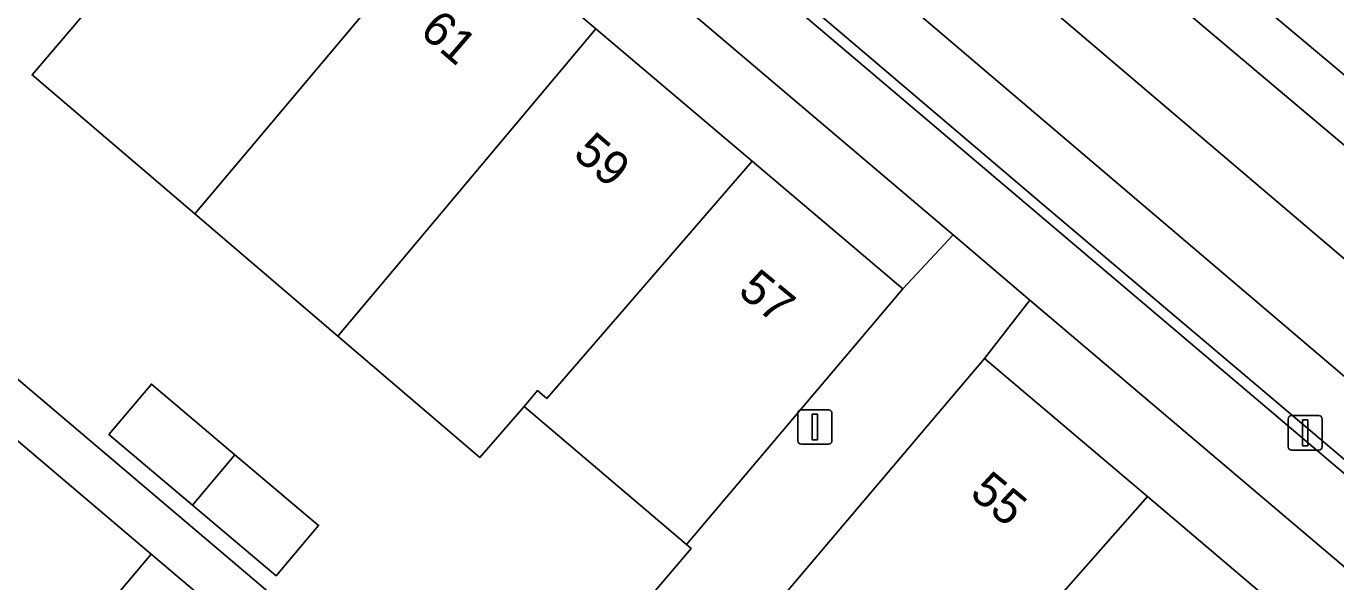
# Model space of a CAD drawing. Extents: x 156412 to 157779, y 382335 to 383768.
# Drawn here: x 156908.94 to 156946.93, y 382527.51 to 382543.62 of the extents above; entities that cross this region are included whole.
import ezdxf

# ---------------------------------------------------------------- set-up
doc = ezdxf.new("R2010")
doc.units = 0
for name, color, linetype in [('IMGEO_Berm_groen', 7, 'Continuous'), ('IMGEO_Erf', 7, 'Continuous'), ('IMGEO_Groenvoorziening', 7, 'Continuous'), ('IMGEO_Haag', 7, 'Continuous'), ('IMGEO_Lichtmast', 7, 'Continuous'), ('IMGEO_Oever', 7, 'Continuous'), ('IMGEO_Pand', 7, 'Continuous'), ('IMGEO_Pand_nummerreeks', 7, 'Continuous'), ('IMGEO_Parkeervlak_open', 7, 'Continuous'), ('IMGEO_Voetpad_open', 7, 'Continuous'), ('IMGEO_Waterloop', 7, 'Continuous')]:
    doc.layers.add(name, color=color, linetype=linetype)

msp = doc.modelspace()

# ---------------------------------------------------------------- linework, layer by layer
at = {"layer": 'IMGEO_Berm_groen'}
msp.add_lwpolyline([(156947.927, 382660.436), (156969.261, 382683.807), (156976.375, 382691.256), (156973.623, 382693.49), (156971.986, 382691.588), (156962.073, 382679.923), (156949.74, 382665.455), (156886.737, 382591.18), (156882.125, 382585.743), (156891.296, 382577.994), (156891.556, 382578.272), (156938.603, 382538.304), (156985.472, 382498.688), (156983.94, 382496.877), (156986.539, 382494.729), (156988.109, 382496.584), (156989.121, 382497.781), (156885.563, 382585.876), (156913.451, 382619.915)], close=True, dxfattribs=at)
at = {"layer": 'IMGEO_Erf'}
for points in [[(156921.309, 382547.072), (156925.465, 382543.547), (156929.993, 382539.707), (156934.364, 382536), (156935.828, 382537.574), (156891.803, 382574.898)], [(156895.919, 382544.208), (156922.464, 382521.705), (156928.221, 382528.476), (156928.09, 382528.588), (156923.378, 382532.595), (156922.1, 382531.118), (156917.979, 382534.634), (156913.831, 382538.175), (156909.108, 382542.206), (156910.737, 382544.115)], [(156981.989, 382498.437), (156938.049, 382535.675), (156936.736, 382533.985), (156941.459, 382529.981), (156945.561, 382526.504), (156949.974, 382522.763)]]:
    msp.add_lwpolyline(points, dxfattribs=at)
msp.add_lwpolyline([(156914.992, 382531.195), (156917.418, 382529.146), (156916.186, 382527.687), (156913.76, 382529.736), (156911.335, 382531.785), (156912.567, 382533.244)], close=True, dxfattribs=at)
at = {"layer": 'IMGEO_Groenvoorziening'}
for points in [[(156895.927, 382586.799), (156940.772, 382637.701), (156981.799, 382686.639), (156980.161, 382688.027), (156972.98, 382679.885), (156951.724, 382654.157), (156930.591, 382629.503), (156894.284, 382586.815), (156936.438, 382551.218), (156974.72, 382519.113), (156990.891, 382505.312), (156993.571, 382503.037), (156996.315, 382506.277), (156991.196, 382510.245)], [(156891.556, 382578.272), (156891.296, 382577.994), (156891.573, 382577.76), (156984.878, 382498.701), (156983.583, 382497.172), (156983.94, 382496.877), (156985.472, 382498.688), (156938.603, 382538.304)]]:
    msp.add_lwpolyline(points, close=True, dxfattribs=at)
at = {"layer": 'IMGEO_Haag'}
msp.add_lwpolyline([(156891.556, 382578.272), (156891.296, 382577.994), (156891.573, 382577.76), (156984.878, 382498.701), (156983.583, 382497.172), (156983.94, 382496.877), (156985.472, 382498.688), (156938.603, 382538.304)], close=True, dxfattribs=at)
at = {"layer": 'IMGEO_Lichtmast'}
for p, q in [((156931.32, 382531.598), (156931.32, 382532.398)), ((156931.32, 382532.398), (156931.32, 382531.598)), ((156931.42, 382532.498), (156932.21, 382532.498)), ((156932.21, 382532.498), (156931.42, 382532.498)), ((156932.31, 382532.398), (156932.31, 382531.598)), ((156932.31, 382531.598), (156932.31, 382532.398)), ((156945.543, 382531.428), (156945.543, 382532.228)), ((156945.543, 382532.228), (156945.543, 382531.428)), ((156945.643, 382532.328), (156946.433, 382532.328)), ((156946.433, 382532.328), (156945.643, 382532.328)), ((156946.533, 382532.228), (156946.533, 382531.428)), ((156946.533, 382531.428), (156946.533, 382532.228)), ((156932.21, 382531.498), (156931.42, 382531.498)), ((156931.42, 382531.498), (156932.21, 382531.498)), ((156946.433, 382531.328), (156945.643, 382531.328)), ((156945.643, 382531.328), (156946.433, 382531.328))]:
    msp.add_line(p, q, dxfattribs=at)
for points in [[(156931.74, 382532.373), (156931.89, 382532.373), (156931.89, 382531.623), (156931.74, 382531.623), (156931.74, 382532.373)], [(156945.963, 382532.203), (156946.113, 382532.203), (156946.113, 382531.453), (156945.963, 382531.453), (156945.963, 382532.203)]]:
    msp.add_lwpolyline(points, dxfattribs=at)
for centre, start, end in [((156931.42, 382532.398), 90, 180), ((156931.42, 382532.398), 90, 180), ((156932.21, 382532.398), 0, 90), ((156932.21, 382532.398), 360, 90), ((156945.643, 382532.228), 90, 180), ((156945.643, 382532.228), 90, 180), ((156946.433, 382532.228), 0, 90), ((156946.433, 382532.228), 360, 90), ((156931.42, 382531.598), 180, 270), ((156931.42, 382531.598), 180, 270), ((156932.21, 382531.598), 270, 0), ((156932.21, 382531.598), 270, 0), ((156945.643, 382531.428), 180, 270), ((156945.643, 382531.428), 180, 270), ((156946.433, 382531.428), 270, 0), ((156946.433, 382531.428), 270, 0)]:
    msp.add_arc(centre, 0.1, start, end, dxfattribs=at)
at = {"layer": 'IMGEO_Oever'}
for points in [[(156936.438, 382551.218), (156894.284, 382586.815), (156930.591, 382629.503), (156951.724, 382654.157), (156972.98, 382679.885), (156980.161, 382688.027), (156976.375, 382691.256), (156969.261, 382683.807), (156947.927, 382660.436), (156913.451, 382619.915), (156885.563, 382585.876), (156989.121, 382497.781), (156991.294, 382500.35), (156993.571, 382503.037), (156990.891, 382505.312), (156974.72, 382519.113)], [(156976.651, 382689.094), (156978.605, 382687.65), (156967.14, 382674.699), (156944.082, 382646.376), (156913.254, 382611.005), (156892.83, 382586.334), (156911.895, 382569.901), (156950.791, 382537.119), (156990.282, 382503.616), (156988.286, 382501.918), (156974.953, 382513.255), (156917.84, 382561.833), (156888.498, 382585.952), (156897.458, 382595.718), (156919.284, 382621.196), (156938.817, 382644.211)]]:
    msp.add_lwpolyline(points, close=True, dxfattribs=at)
at = {"layer": 'IMGEO_Pand'}
for points in [[(156915.447, 382540.092), (156921.309, 382547.072), (156916.585, 382551.078), (156910.737, 382544.115), (156909.108, 382542.206), (156913.831, 382538.175)], [(156925.465, 382543.547), (156921.309, 382547.072), (156915.447, 382540.092), (156913.831, 382538.175), (156917.979, 382534.634), (156919.611, 382536.577)], [(156929.993, 382539.707), (156925.465, 382543.547), (156919.611, 382536.577), (156917.979, 382534.634), (156922.1, 382531.118), (156923.378, 382532.595), (156923.767, 382533.052), (156924.035, 382532.824)], [(156929.993, 382539.707), (156924.035, 382532.824), (156923.767, 382533.052), (156923.378, 382532.595), (156928.09, 382528.588), (156934.364, 382536)], [(156935.57, 382523.04), (156935.444, 382523.146), (156941.459, 382529.981), (156936.736, 382533.985), (156930.077, 382526.127), (156934.798, 382522.117)], [(156914.992, 382531.195), (156912.567, 382533.244), (156911.335, 382531.785), (156913.76, 382529.736)], [(156914.992, 382531.195), (156913.76, 382529.736), (156916.186, 382527.687), (156917.418, 382529.146)], [(156935.57, 382523.04), (156939.675, 382519.56), (156945.561, 382526.504), (156941.459, 382529.981), (156935.444, 382523.146)]]:
    msp.add_lwpolyline(points, close=True, dxfattribs=at)
at = {"layer": 'IMGEO_Parkeervlak_open'}
msp.add_lwpolyline([(156904.984, 382534.738), (156901.814, 382530.975), (156909.391, 382524.55), (156912.564, 382528.308)], close=True, dxfattribs=at)
at = {"layer": 'IMGEO_Voetpad_open'}
for points in [[(156984.878, 382498.701), (156891.573, 382577.76), (156891.296, 382577.994), (156882.125, 382585.743), (156881.147, 382584.59), (156883.467, 382582.632), (156888.158, 382578.673), (156890.335, 382576.835), (156890.6, 382576.611), (156854.504, 382533.997), (156841.596, 382518.849), (156843.15, 382517.517), (156856.03, 382532.704), (156871.178, 382550.544), (156872.346, 382551.963), (156891.803, 382574.898), (156935.828, 382537.574), (156938.049, 382535.675), (156981.989, 382498.437)], [(156951.147, 382497.415), (156924.555, 382519.915), (156929.957, 382526.229), (156930.077, 382526.127), (156936.736, 382533.985), (156938.049, 382535.675), (156935.828, 382537.574), (156934.364, 382536), (156928.09, 382528.588), (156928.221, 382528.476), (156922.464, 382521.705), (156895.919, 382544.208)]]:
    msp.add_lwpolyline(points, dxfattribs=at)
for points in [[(156901.814, 382530.975), (156900.442, 382532.138), (156892.782, 382538.633), (156895.977, 382542.378), (156903.657, 382535.864), (156904.984, 382534.738), (156912.564, 382528.308), (156913.885, 382527.187), (156921.57, 382520.669), (156918.399, 382516.912), (156910.764, 382523.386), (156909.391, 382524.55)], [(156913.885, 382527.187), (156912.564, 382528.308), (156909.391, 382524.55), (156910.764, 382523.386)]]:
    msp.add_lwpolyline(points, close=True, dxfattribs=at)
at = {"layer": 'IMGEO_Waterloop'}
msp.add_lwpolyline([(156976.651, 382689.094), (156938.817, 382644.211), (156919.284, 382621.196), (156897.458, 382595.718), (156888.498, 382585.952), (156917.84, 382561.833), (156974.953, 382513.255), (156988.286, 382501.918), (156990.282, 382503.616), (156950.791, 382537.119), (156911.895, 382569.901), (156892.83, 382586.334), (156913.254, 382611.005), (156944.082, 382646.376), (156967.14, 382674.699), (156978.605, 382687.65)], close=True, dxfattribs=at)

# ---------------------------------------------------------------- texts
at = {"layer": 'IMGEO_Pand_nummerreeks'}
for s, rotation, p in [('61', 319.1768, (156920.315, 382543.413)), ('59', 319.4862, (156924.763, 382539.86)), ('57', 320.5632, (156929.547, 382535.874)), ('55', 320.3803, (156936.271, 382530.015))]:
    msp.add_text(s, height=1, rotation=rotation, dxfattribs=at).set_placement(p)

doc.saveas('drawing.dxf')
